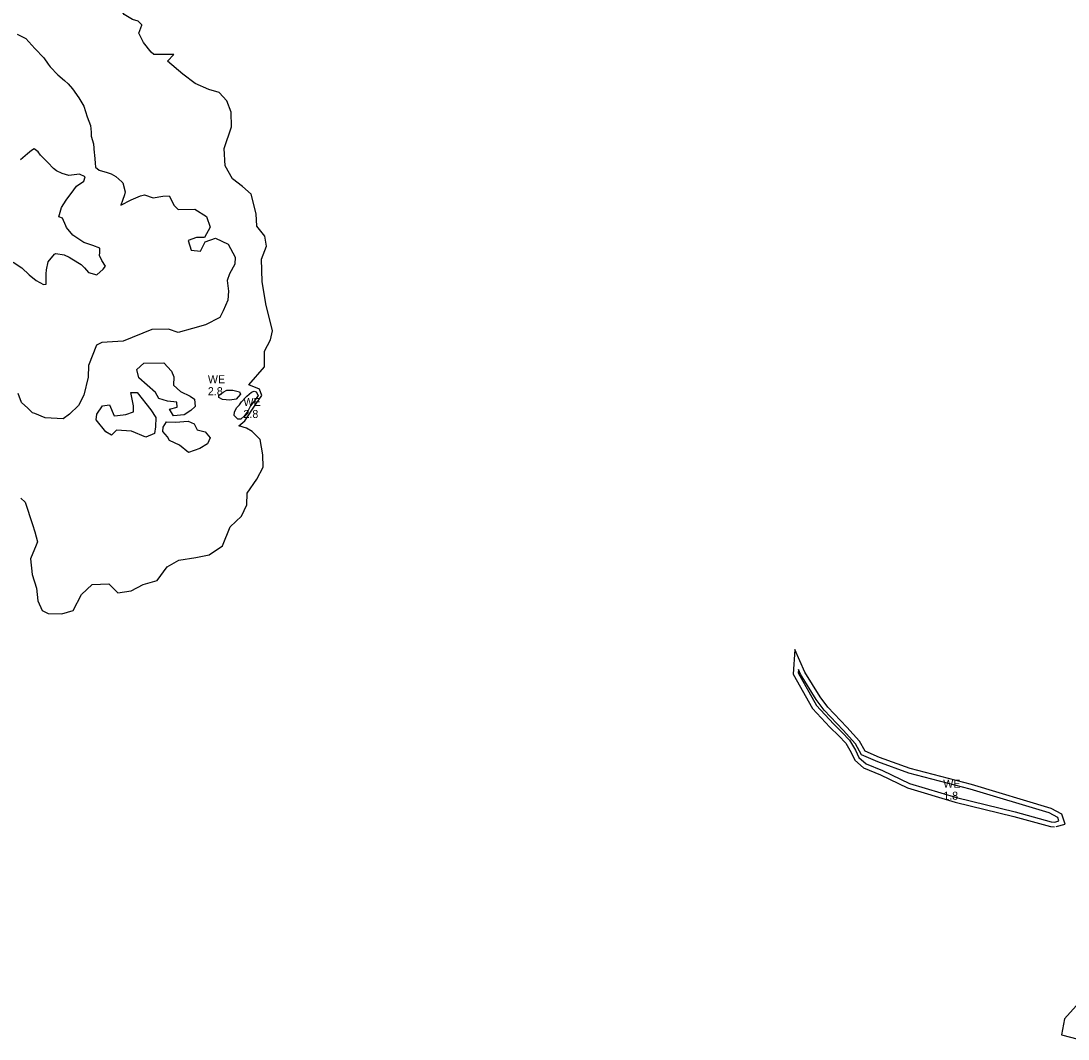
# Model space of a CAD drawing. Extents: x 2160437 to 2172832, y 205694 to 212444.
# Drawn here: x 2166438 to 2167092, y 208022 to 208658 of the extents above; entities that cross this region are included whole.
import ezdxf

# ---------------------------------------------------------------- set-up
doc = ezdxf.new("R2010")
doc.units = 0
for name, color, linetype in [('RD_EX_H2O_Pond', 7, 'Continuous'), ('RD_EX_H2O_txCode', 7, 'Continuous'), ('RD_EX_VEG_ShrubLine', 7, 'Continuous')]:
    doc.layers.add(name, color=color, linetype=linetype)

msp = doc.modelspace()

# ---------------------------------------------------------------- linework, layer by layer
at = {"layer": 'RD_EX_H2O_Pond'}
for points in [[(2166566.59, 208427.4), (2166570.38, 208427.3), (2166574.47, 208426.44), (2166575.09, 208424.91), (2166572.5, 208421.82), (2166568.47, 208421.19), (2166563.81, 208421.56), (2166561.56, 208422.83), (2166561.6, 208424.16), (2166563.19, 208425.33), (2166564.4, 208426.22)], [(2166575.68, 208420.03), (2166579.11, 208423.55), (2166581.94, 208426.13), (2166583.64, 208426.67), (2166584.99, 208426.27), (2166586.09, 208424.03), (2166583.98, 208420.62), (2166581.34, 208417.68), (2166579.73, 208414.27), (2166577.5, 208411.08), (2166575.41, 208409.22), (2166573.4, 208409.26), (2166571.12, 208411.45), (2166571.36, 208413.9), (2166572.81, 208416.54), (2166574.55, 208418.3)], [(2167083.92, 208157.47), (2167086.59, 208158.25), (2167085.92, 208160.36), (2167080.48, 208163.2), (2167031.09, 208178.04), (2166992.78, 208188.08), (2166973.41, 208195.08), (2166963.26, 208199.5), (2166959.4, 208206.36), (2166951.77, 208214.81), (2166939.83, 208227.34), (2166934.84, 208234.03), (2166925.13, 208249.84), (2166923.77, 208252.89), (2166923.63, 208250.65), (2166935.08, 208230.31), (2166945.63, 208218.85), (2166951.17, 208213.47), (2166955.71, 208208.66), (2166959.35, 208202.4), (2166961.54, 208197.91), (2166966.06, 208193.87), (2166976.32, 208189.71), (2166993.13, 208181.57), (2167022.45, 208172.74), (2167059.18, 208163.91), (2167081.73, 208157.59)]]:
    msp.add_lwpolyline(points, close=True, dxfattribs=at)
at = {"layer": 'RD_EX_VEG_ShrubLine'}
for points in [[(2166514.47, 208644.61), (2166511.63, 208650.58), (2166513.45, 208655.41), (2166513.54, 208655.61), (2166511.28, 208658.07), (2166507.56, 208659.14), (2166502.48, 208662.27), (2166500.93, 208664.17), (2166499.33, 208666.22), (2166495.37, 208670.76), (2166494.6, 208671.47), (2166489.01, 208673.99), (2166486.66, 208673.84), (2166481.23, 208673.52), (2166475.41, 208673.14), (2166471.42, 208672.29), (2166468.7, 208671.84), (2166462.69, 208671.3), (2166461.76, 208671.12), (2166457.63, 208671.54), (2166450.97, 208672.5), (2166445, 208673.38), (2166445, 208673.38), (2166437.28, 208676.26)], [(2166435.61, 208649.86), (2166440.96, 208647.08), (2166446.56, 208640.84), (2166446.56, 208640.84), (2166452.28, 208635.14), (2166455.04, 208631.13), (2166456.29, 208629.36), (2166460.95, 208624.5), (2166465.12, 208620.94), (2166467.45, 208618.93), (2166470.13, 208615.8), (2166474.09, 208610.18), (2166474.09, 208610.18), (2166477.2, 208604.81), (2166479.38, 208598.18), (2166479.38, 208598.18), (2166481.31, 208592.86), (2166481.72, 208588.71), (2166481.72, 208588.71), (2166481.92, 208586.22), (2166483.2, 208581.32), (2166483.77, 208575.65), (2166483.86, 208574.53), (2166484.27, 208569.3), (2166484.57, 208566.76), (2166486.85, 208564.89), (2166486.85, 208564.89), (2166491.86, 208563.48), (2166494.25, 208562.64), (2166497.31, 208560.9), (2166501.08, 208557.52), (2166501.64, 208556.91), (2166502.99, 208551.37), (2166502.63, 208549.5), (2166501.45, 208545.82), (2166500.34, 208543.08), (2166506.77, 208546.43), (2166506.77, 208546.43), (2166512.7, 208548.92), (2166515.13, 208549.51)], [(2166440.52, 208357.46), (2166445.21, 208343.36), (2166446.65, 208338.85), (2166448.2, 208332.66), (2166447.36, 208330.55), (2166443.98, 208321.99), (2166444.96, 208312.08), (2166447.71, 208303.6), (2166448.51, 208295.76), (2166451.27, 208289.77), (2166454.95, 208287.72), (2166463.59, 208287.54), (2166470.52, 208289.62), (2166475.68, 208299.62), (2166482.45, 208306.01), (2166492.8, 208306.3), (2166498.39, 208300.77), (2166506.82, 208302.05), (2166514.29, 208305.88), (2166523.03, 208308.39), (2166529.27, 208316.9), (2166536.52, 208321.08), (2166547.17, 208322.85), (2166555.59, 208324.38), (2166563.96, 208330.18), (2166568.59, 208342.03), (2166575.86, 208348.7), (2166579.05, 208355.72), (2166579.34, 208362.94), (2166585.31, 208371.7), (2166589.24, 208379.25), (2166589.15, 208387.02), (2166587.33, 208396.45), (2166582.42, 208401.54), (2166578.78, 208403.69), (2166574.18, 208405.14), (2166577.79, 208408.3), (2166584.75, 208418.69), (2166588.37, 208424.05), (2166586.98, 208428.02), (2166580.42, 208430.66), (2166590.2, 208442), (2166590.19, 208451.85), (2166593.84, 208458.79), (2166595.05, 208464.47), (2166590.97, 208481.27), (2166588.62, 208495.3), (2166588.35, 208509.26), (2166591.44, 208517.45), (2166590.3, 208523.7), (2166585.24, 208529.86), (2166584.86, 208537.51), (2166581.71, 208549.78), (2166576.45, 208554.66), (2166570.13, 208559.4), (2166565.46, 208567.5), (2166564.9, 208578.35), (2166569.57, 208591.93), (2166569.38, 208601.11), (2166566.63, 208608.22), (2166561.77, 208613.42), (2166555.35, 208615.21), (2166546.78, 208619.1), (2166539.05, 208624.86), (2166529.51, 208632.93), (2166533.51, 208637.09), (2166521.07, 208637.14), (2166519.24, 208638.59), (2166514.47, 208644.61)], [(2166433.04, 208507.3), (2166438.57, 208503.85), (2166438.57, 208503.85), (2166443.01, 208499.57), (2166447.47, 208495.87), (2166447.47, 208495.87), (2166452.13, 208493.41), (2166453.69, 208493.67), (2166453.72, 208500.15), (2166453.87, 208502.6), (2166454.94, 208507.65), (2166458.97, 208512.32), (2166459.64, 208512.74), (2166464.86, 208512.07), (2166468.02, 208510.53), (2166469.82, 208509.48), (2166475.66, 208505.89), (2166477.75, 208503.87), (2166480.23, 208500.83), (2166485.38, 208499.47), (2166485.38, 208499.47), (2166489.36, 208502.96), (2166490.7, 208504.88), (2166488.5, 208508.52), (2166487.05, 208511.45), (2166487.22, 208513.42), (2166487.16, 208516.21), (2166482.92, 208517.76), (2166477.26, 208519.59), (2166477.26, 208519.59), (2166470.35, 208524.26), (2166466.43, 208529.15), (2166466, 208530.07), (2166463.89, 208534.98), (2166461.7, 208535.73), (2166463.38, 208541.58), (2166466.23, 208546.06), (2166467.2, 208547.67), (2166469.3, 208550.21), (2166472.74, 208554.91), (2166477.23, 208557.93), (2166478.1, 208560.66), (2166474.59, 208562.48), (2166469.57, 208561.74), (2166467.96, 208561.63), (2166463.79, 208562.78), (2166460.24, 208564.5), (2166458.32, 208565.85), (2166454.68, 208569.77), (2166450.23, 208574.3), (2166448.68, 208576.44), (2166446.2, 208578.15), (2166444.48, 208577.25), (2166442.11, 208575.19), (2166437.6, 208571.33)], [(2166515.13, 208549.51), (2166520.63, 208547.64), (2166526.54, 208548.57), (2166530.64, 208548.82), (2166533.66, 208542.84), (2166536.14, 208540.34), (2166546.69, 208540.53), (2166553.92, 208535.88), (2166556.25, 208529.21), (2166552.63, 208522.88), (2166547.66, 208522.9), (2166542.35, 208520.82), (2166544.25, 208514.85), (2166550.11, 208514.31), (2166553.14, 208520.16), (2166559.5, 208522.38), (2166567.37, 208518.56), (2166571.83, 208510.55), (2166571.69, 208506.13), (2166568.31, 208500.06), (2166566.89, 208495.84), (2166567.65, 208489.27), (2166567.2, 208483.62), (2166564.4, 208476.91), (2166562.27, 208472.77), (2166553.35, 208468.23), (2166545.11, 208465.99), (2166536.26, 208463.52), (2166530.05, 208465.48), (2166519.75, 208465.29), (2166501.84, 208457.98), (2166488.41, 208457.22), (2166485.13, 208455.47), (2166480.17, 208442.9), (2166480.04, 208435.48), (2166477.16, 208424.2), (2166473.89, 208417.84), (2166468.26, 208412.29), (2166464.4, 208409.56), (2166453.15, 208410.04)], [(2166453.15, 208410.04), (2166446.57, 208412.77), (2166445.08, 208413.2), (2166442.31, 208416.13), (2166438.35, 208419.6), (2166438.35, 208419.6), (2166436.15, 208425.39)], [(2166437.87, 208359.85), (2166440.52, 208357.46)], [(2167084.77, 208154.59), (2167090.36, 208156.24), (2167088.41, 208162.44), (2167081.62, 208165.99), (2167031.9, 208180.93), (2166993.67, 208190.95), (2166974.52, 208197.87), (2166965.38, 208201.85), (2166961.85, 208208.12), (2166953.97, 208216.85), (2166942.13, 208229.28), (2166937.32, 208235.72), (2166927.79, 208251.24), (2166921.56, 208265.22), (2166920.58, 208249.95), (2166932.63, 208228.53), (2166943.48, 208216.75), (2166949.03, 208211.36), (2166953.29, 208206.85), (2166956.7, 208200.99), (2166959.11, 208196.07), (2166964.45, 208191.28), (2166975.1, 208186.96), (2166992.03, 208178.77), (2167021.67, 208169.84), (2167058.43, 208161), (2167081.24, 208154.61), (2167083.76, 208154.47)], [(2167099.29, 208044.73), (2167090, 208034.52), (2167088.26, 208024.45), (2167098.65, 208021.84)]]:
    msp.add_lwpolyline(points, dxfattribs=at)
for points in [[(2166533.23, 208411.31), (2166530.74, 208415.43), (2166535.56, 208416.73), (2166535.29, 208419.97), (2166529.54, 208420.46), (2166524.04, 208422.08), (2166522.07, 208425.97), (2166511.67, 208435.18), (2166510.37, 208440.26), (2166514.83, 208444.33), (2166527.32, 208444.4), (2166531.98, 208439.29), (2166533.44, 208435.64), (2166533.33, 208430.45), (2166537.74, 208426.45), (2166543.58, 208423.68), (2166546.45, 208421.75), (2166546.77, 208417.25), (2166544.02, 208414.76), (2166539.86, 208411.91)], [(2166485.36, 208412.36), (2166488.97, 208417.58), (2166493.26, 208418.24), (2166496.11, 208411.34), (2166498.23, 208411.63), (2166503.55, 208412.08), (2166508.25, 208413.93), (2166508.37, 208417.49), (2166506.69, 208425.85), (2166510.49, 208426), (2166519.12, 208415.1), (2166522.3, 208410.29), (2166522.01, 208404.44), (2166521.35, 208400.25), (2166515.95, 208397.97), (2166506.93, 208401.69), (2166497.56, 208402.46), (2166494.53, 208399.35), (2166490.9, 208401.25), (2166484.98, 208408.8)], [(2166526.79, 208404.26), (2166528.95, 208407.64), (2166534.54, 208407.34), (2166542.34, 208408.04), (2166546.21, 208406.41), (2166548.12, 208402.67), (2166553.15, 208401.39), (2166556.13, 208397.54), (2166554.55, 208393.77), (2166549.63, 208390.9), (2166546.12, 208389.75), (2166542.66, 208388.45), (2166536.96, 208392.91), (2166530.75, 208395.98), (2166529.45, 208398.32), (2166526.54, 208401.51)]]:
    msp.add_lwpolyline(points, close=True, dxfattribs=at)

# ---------------------------------------------------------------- texts
at = {"layer": 'RD_EX_H2O_txCode'}
for s, p in [('WE', (2166554.75, 208431.75)), ('2.8', (2166554.75, 208424.25)), ('WE', (2166576.96, 208417.51)), ('2.8', (2166576.96, 208410.01)), ('WE', (2167014.26, 208178.92)), ('1.8', (2167014.26, 208171.42))]:
    msp.add_text(s, height=5, dxfattribs=at).set_placement(p)

doc.saveas('drawing.dxf')
